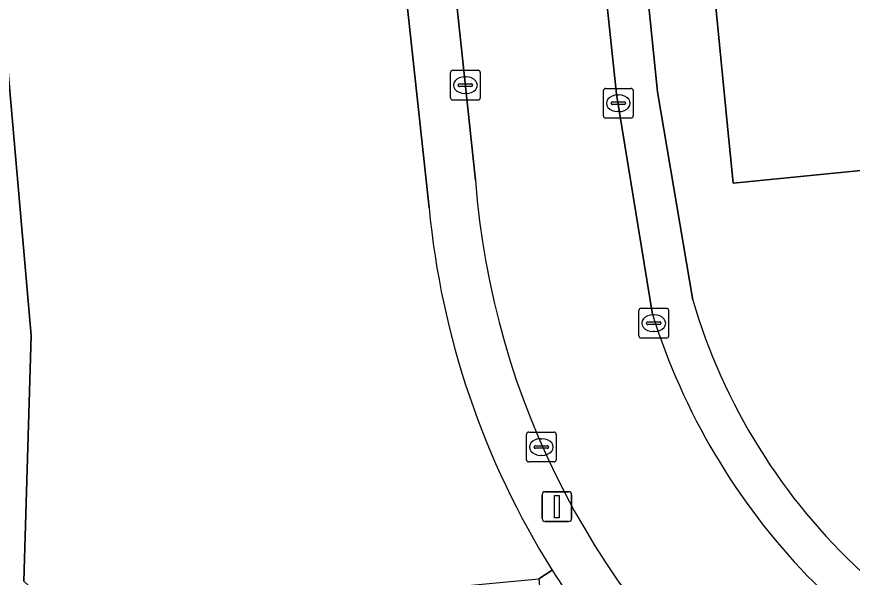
# Model space of a CAD drawing. Extents: x 158472 to 159562, y 388525 to 389606.
# Drawn here: x 159327.88 to 159355.92, y 389339.34 to 389358.16 of the extents above; entities that cross this region are included whole.
import ezdxf

# ---------------------------------------------------------------- set-up
doc = ezdxf.new("R2010")
doc.units = 0
for name, color, linetype in [('IMGEO_Gemengd_bos', 7, 'Continuous'), ('IMGEO_Groenvoorziening', 7, 'Continuous'), ('IMGEO_Kolk', 7, 'Continuous'), ('IMGEO_Lichtmast', 7, 'Continuous'), ('IMGEO_Loofbos', 7, 'Continuous'), ('IMGEO_Rijbaan_lokaal_open', 7, 'Continuous'), ('IMGEO_Voetpad_open', 7, 'Continuous')]:
    doc.layers.add(name, color=color, linetype=linetype)

msp = doc.modelspace()

# ---------------------------------------------------------------- linework, layer by layer
at = {"layer": 'IMGEO_Gemengd_bos'}
msp.add_lwpolyline([(159345.846, 389339.576), (159345.396, 389339.284), (159345.778, 389335.198), (159346.807, 389324.912)], dxfattribs=at)
msp.add_arc((159369.384, 389354.338), 27.784, 212.095, 226.0392, dxfattribs=at)
at = {"layer": 'IMGEO_Groenvoorziening'}
msp.add_lwpolyline([(159358.979, 389364.292), (159358.691, 389367.295), (159358.037, 389374.13), (159355.062, 389373.84), (159353.52, 389373.722), (159349.883, 389373.372), (159350.543, 389366.613), (159350.833, 389363.641), (159351.727, 389354.483), (159351.914, 389352.571), (159352.599, 389352.639), (159360.024, 389353.372)], close=True, dxfattribs=at)
msp.add_lwpolyline([(159362.828, 389355.543), (159362.487, 389358.988), (159361.94, 389364.555), (159358.979, 389364.292), (159360.024, 389353.372), (159352.599, 389352.639), (159351.914, 389352.571), (159351.727, 389354.483), (159350.833, 389363.641), (159348.594, 389363.396), (159348.89, 389360.488), (159349.384, 389355.638), (159350.561, 389348.648)], dxfattribs=at)
msp.add_arc((159369.995, 389354.38), 20.262, 196.4323, 227.2787, dxfattribs=at)
at = {"layer": 'IMGEO_Kolk'}
for p, q in [((159342.432, 389355.437), (159342.432, 389356.289)), ((159342.507, 389356.363), (159343.359, 389356.363)), ((159342.92, 389356.143), (159342.945, 389356.143)), ((159343.433, 389356.289), (159343.433, 389355.437)), ((159342.691, 389355.857), (159342.691, 389355.869)), ((159342.734, 389355.906), (159343.132, 389355.906)), ((159343.175, 389355.869), (159343.175, 389355.857)), ((159343.129, 389355.82), (159342.731, 389355.82)), ((159342.943, 389355.583), (159342.918, 389355.583)), ((159347.562, 389354.828), (159347.562, 389355.68)), ((159347.637, 389355.754), (159348.489, 389355.754)), ((159348.563, 389355.68), (159348.563, 389354.828)), ((159343.359, 389355.363), (159342.507, 389355.363)), ((159347.864, 389355.297), (159348.262, 389355.297)), ((159348.05, 389355.534), (159348.075, 389355.534)), ((159347.821, 389355.248), (159347.821, 389355.26)), ((159348.259, 389355.211), (159347.861, 389355.211)), ((159348.305, 389355.26), (159348.305, 389355.248)), ((159348.489, 389354.754), (159347.637, 389354.754)), ((159348.073, 389354.974), (159348.048, 389354.974)), ((159348.752, 389347.444), (159348.752, 389348.296)), ((159348.827, 389348.37), (159349.679, 389348.37)), ((159349.753, 389348.296), (159349.753, 389347.444)), ((159349.24, 389348.15), (159349.265, 389348.15)), ((159349.011, 389347.864), (159349.011, 389347.876)), ((159349.449, 389347.827), (159349.051, 389347.827)), ((159349.054, 389347.913), (159349.452, 389347.913)), ((159349.495, 389347.876), (159349.495, 389347.864)), ((159349.263, 389347.59), (159349.238, 389347.59)), ((159349.679, 389347.37), (159348.827, 389347.37)), ((159344.981, 389343.285), (159344.981, 389344.137)), ((159345.056, 389344.211), (159345.908, 389344.211)), ((159345.982, 389344.137), (159345.982, 389343.285)), ((159345.469, 389343.991), (159345.494, 389343.991)), ((159345.24, 389343.705), (159345.24, 389343.717)), ((159345.678, 389343.668), (159345.28, 389343.668)), ((159345.283, 389343.754), (159345.681, 389343.754)), ((159345.724, 389343.717), (159345.724, 389343.705)), ((159345.492, 389343.431), (159345.467, 389343.431)), ((159345.908, 389343.211), (159345.056, 389343.211))]:
    msp.add_line(p, q, dxfattribs=at)
for points in [[(159342.432, 389355.437), (159342.432, 389356.289)], [(159342.507, 389356.363), (159343.359, 389356.363)], [(159343.433, 389356.289), (159343.433, 389355.437)], [(159347.562, 389354.828), (159347.562, 389355.68)], [(159347.637, 389355.754), (159348.489, 389355.754)], [(159348.563, 389355.68), (159348.563, 389354.828)], [(159343.359, 389355.363), (159342.507, 389355.363)], [(159348.489, 389354.754), (159347.637, 389354.754)], [(159348.752, 389347.444), (159348.752, 389348.296)], [(159348.827, 389348.37), (159349.679, 389348.37)], [(159349.753, 389348.296), (159349.753, 389347.444)], [(159349.679, 389347.37), (159348.827, 389347.37)], [(159344.981, 389343.285), (159344.981, 389344.137)], [(159345.056, 389344.211), (159345.908, 389344.211)], [(159345.982, 389344.137), (159345.982, 389343.285)], [(159345.908, 389343.211), (159345.056, 389343.211)]]:
    msp.add_lwpolyline(points, dxfattribs=at)
for centre, radius, start, end in [((159342.509, 389356.287), 0.0765, 91.552, 178.448), ((159342.509, 389356.287), 0.0765, 91.552, 178.448), ((159343.357, 389356.287), 0.0765, 1.552, 88.448), ((159343.357, 389356.287), 0.0765, 1.552, 88.448), ((159342.731, 389355.866), 0.0403, 85.8775, 175.7526), ((159342.728, 389355.856), 0.0366, 178.938, 274.7102), ((159343.132, 389355.863), 0.043, 264.8664, 352.4533), ((159343.136, 389355.868), 0.0386, 1.7309, 96.639), ((159347.639, 389355.678), 0.0765, 91.552, 178.448), ((159347.639, 389355.678), 0.0765, 91.552, 178.448), ((159348.487, 389355.678), 0.0765, 1.552, 88.448), ((159348.487, 389355.678), 0.0765, 1.552, 88.448), ((159342.509, 389355.439), 0.0765, 181.552, 268.448), ((159342.509, 389355.439), 0.0765, 181.552, 268.448), ((159343.357, 389355.439), 0.0765, 271.552, 358.448), ((159343.357, 389355.439), 0.0765, 271.552, 358.448), ((159347.861, 389355.257), 0.0403, 85.8775, 175.7526), ((159348.266, 389355.259), 0.0386, 1.7309, 96.639), ((159347.858, 389355.247), 0.0366, 178.938, 274.7102), ((159348.262, 389355.254), 0.043, 264.8664, 352.4533), ((159347.639, 389354.83), 0.0765, 181.552, 268.448), ((159347.639, 389354.83), 0.0765, 181.552, 268.448), ((159348.487, 389354.83), 0.0765, 271.552, 358.448), ((159348.487, 389354.83), 0.0765, 271.552, 358.448), ((159348.829, 389348.294), 0.0765, 91.552, 178.448), ((159348.829, 389348.294), 0.0765, 91.552, 178.448), ((159349.677, 389348.294), 0.0765, 1.552, 88.448), ((159349.677, 389348.294), 0.0765, 1.552, 88.448), ((159349.051, 389347.873), 0.0403, 85.8775, 175.7526), ((159349.048, 389347.863), 0.0366, 178.938, 274.7102), ((159349.452, 389347.87), 0.043, 264.8664, 352.4533), ((159349.456, 389347.875), 0.0386, 1.7309, 96.639), ((159348.829, 389347.446), 0.0765, 181.552, 268.448), ((159348.829, 389347.446), 0.0765, 181.552, 268.448), ((159349.677, 389347.446), 0.0765, 271.552, 358.448), ((159349.677, 389347.446), 0.0765, 271.552, 358.448), ((159345.058, 389344.135), 0.0765, 91.552, 178.448), ((159345.058, 389344.135), 0.0765, 91.552, 178.448), ((159345.906, 389344.135), 0.0765, 1.552, 88.448), ((159345.906, 389344.135), 0.0765, 1.552, 88.448), ((159345.28, 389343.714), 0.0403, 85.8775, 175.7526), ((159345.277, 389343.704), 0.0366, 178.938, 274.7102), ((159345.681, 389343.711), 0.043, 264.8664, 352.4533), ((159345.685, 389343.716), 0.0386, 1.7309, 96.639), ((159345.058, 389343.287), 0.0765, 181.552, 268.448), ((159345.058, 389343.287), 0.0765, 181.552, 268.448), ((159345.906, 389343.287), 0.0765, 271.552, 358.448), ((159345.906, 389343.287), 0.0765, 271.552, 358.448)]:
    msp.add_arc(centre, radius, start, end, dxfattribs=at)
for centre, major_axis, ratio, start_param, end_param in [((159342.919, 389355.863), (-0.387, 0.002), 0.722429, 4.712389, 7.853982), ((159342.944, 389355.863), (-0.39, 0.002), 0.717154, 1.570796, 4.712389), ((159348.049, 389355.254), (-0.387, 0.002), 0.722429, 4.712389, 7.853982), ((159348.074, 389355.254), (-0.39, 0.002), 0.717154, 1.570796, 4.712389), ((159349.239, 389347.87), (-0.387, 0.002), 0.722429, 4.712389, 7.853982), ((159349.264, 389347.87), (-0.39, 0.002), 0.717154, 1.570796, 4.712389), ((159345.468, 389343.711), (-0.387, 0.002), 0.722429, 4.712389, 7.853982), ((159345.493, 389343.711), (-0.39, 0.002), 0.717154, 1.570796, 4.712389)]:
    msp.add_ellipse(centre, major_axis=major_axis, ratio=ratio, start_param=start_param, end_param=end_param, dxfattribs=at)
at = {"layer": 'IMGEO_Lichtmast'}
for p, q in [((159345.607, 389342.21), (159346.397, 389342.21)), ((159346.397, 389342.21), (159345.607, 389342.21)), ((159345.507, 389341.31), (159345.507, 389342.11)), ((159345.507, 389342.11), (159345.507, 389341.31)), ((159346.497, 389342.11), (159346.497, 389341.31)), ((159346.497, 389341.31), (159346.497, 389342.11)), ((159346.397, 389341.21), (159345.607, 389341.21)), ((159345.607, 389341.21), (159346.397, 389341.21))]:
    msp.add_line(p, q, dxfattribs=at)
msp.add_lwpolyline([(159345.927, 389342.085), (159346.077, 389342.085), (159346.077, 389341.335), (159345.927, 389341.335), (159345.927, 389342.085)], dxfattribs=at)
for centre, start, end in [((159345.607, 389342.11), 90, 180), ((159345.607, 389342.11), 90, 180), ((159346.397, 389342.11), 0, 90), ((159346.397, 389342.11), 360, 90), ((159345.607, 389341.31), 180, 270), ((159345.607, 389341.31), 180, 270), ((159346.397, 389341.31), 270, 0), ((159346.397, 389341.31), 270, 0)]:
    msp.add_arc(centre, 0.1, start, end, dxfattribs=at)
at = {"layer": 'IMGEO_Loofbos'}
for points in [[(159332.163, 389389.227), (159324.853, 389388.641), (159325.239, 389383.163), (159328.358, 389347.458), (159328.114, 389339.212), (159341.642, 389326.57), (159342.3, 389327.292)], [(159341.712, 389351.744), (159338.207, 389384.133)], [(159343.179, 389331.134), (159342.681, 389334.909), (159342.299, 389338.995), (159345.396, 389339.284), (159345.846, 389339.576)]]:
    msp.add_lwpolyline(points, dxfattribs=at)
msp.add_arc((159369.416, 389354.37), 27.828, 185.4146, 212.1152, dxfattribs=at)
at = {"layer": 'IMGEO_Rijbaan_lokaal_open'}
for points in [[(159339.994, 389383.441), (159343.27, 389352.674)], [(159349.212, 389348.158), (159348.005, 389355.56), (159345.77, 389376.682)], [(159356.373, 389337.506), (159355.33, 389338.504), (159354.405, 389339.389)]]:
    msp.add_lwpolyline(points, dxfattribs=at)
for centre, radius, start, end in [((159370.342, 389354.718), 27.149, 184.3173, 230.7152), ((159370.495, 389354.84), 22.307, 197.4294, 223.8386)]:
    msp.add_arc(centre, radius, start, end, dxfattribs=at)
at = {"layer": 'IMGEO_Voetpad_open'}
for points in [[(159344.968, 389384.489), (159345.522, 389379.274), (159345.512, 389379.255), (159345.77, 389376.682), (159348.005, 389355.56), (159349.212, 389348.158)], [(159339.864, 389384.341), (159338.207, 389384.133), (159341.712, 389351.744)], [(159343.27, 389352.674), (159339.994, 389383.441)], [(159326.678, 389337.989), (159328.748, 389336.03), (159334.181, 389330.789), (159340.511, 389324.877), (159344.15, 389321.478), (159343.828, 389324.515), (159341.642, 389326.57), (159328.114, 389339.212), (159328.358, 389347.458), (159325.239, 389383.163)], [(159350.561, 389348.648), (159349.384, 389355.638), (159348.89, 389360.488), (159348.594, 389363.396), (159350.833, 389363.641), (159350.543, 389366.613)], [(159354.405, 389339.389), (159355.33, 389338.504), (159356.373, 389337.506)]]:
    msp.add_lwpolyline(points, dxfattribs=at)
for centre, radius, start, end in [((159370.342, 389354.718), 27.149, 184.3173, 230.7152), ((159369.416, 389354.37), 27.828, 185.4146, 212.1152), ((159369.995, 389354.38), 20.262, 196.4323, 227.2787), ((159370.495, 389354.84), 22.307, 197.4294, 223.8386), ((159369.384, 389354.338), 27.784, 212.095, 226.0392)]:
    msp.add_arc(centre, radius, start, end, dxfattribs=at)

doc.saveas('drawing.dxf')
